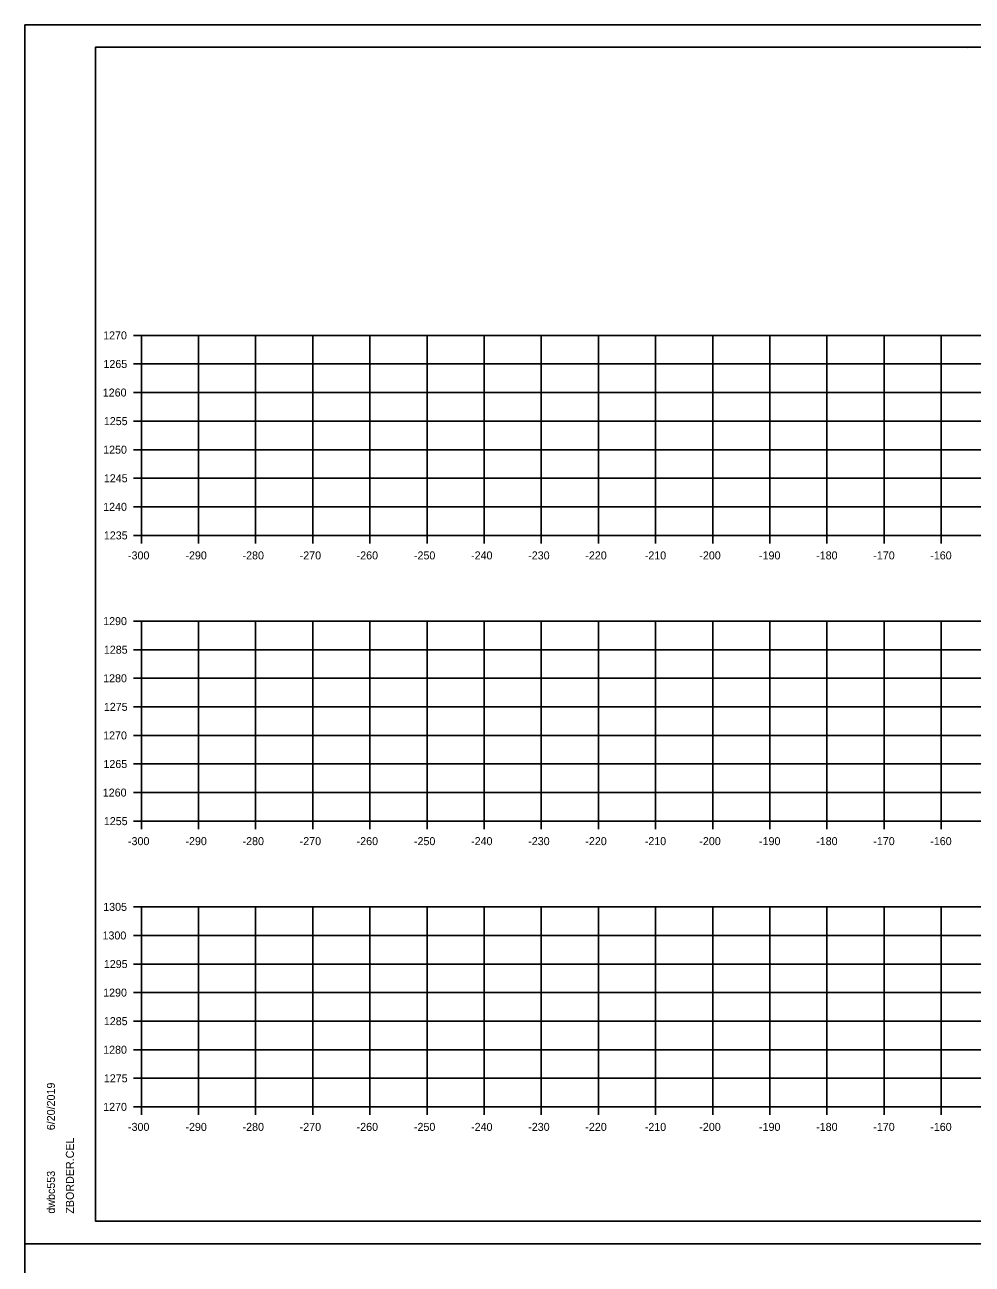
# Model space of a CAD drawing. Extents: x -70 to 701944, y -4 to 666871.
# Drawn here: x 677954.4 to 678120.2, y 652174 to 652390.9 of the extents above; entities that cross this region are included whole.
import ezdxf

# ---------------------------------------------------------------- set-up
doc = ezdxf.new("R2010")
doc.units = 0
for name, color, linetype in [('R_Axis', 7, 'Continuous'), ('R_Axis Annot', 7, 'Continuous'), ('R_Border', 7, 'Continuous'), ('R_Grid', 7, 'Continuous'), ('R_No Plot', 7, 'Continuous')]:
    doc.layers.add(name, color=color, linetype=linetype)

msp = doc.modelspace()

# ---------------------------------------------------------------- linework, layer by layer
at = {"layer": 'R_Axis'}
for p, q in [((677973.42, 652336.5), (677974.82, 652336.5)), ((677974.82, 652301.5), (677974.82, 652336.5)), ((677973.42, 652331.5), (677974.82, 652331.5)), ((677973.42, 652326.5), (677974.82, 652326.5)), ((677973.42, 652321.5), (677974.82, 652321.5)), ((677973.42, 652316.5), (677974.82, 652316.5)), ((677973.42, 652311.5), (677974.82, 652311.5)), ((677973.42, 652306.5), (677974.82, 652306.5)), ((677973.42, 652301.5), (677974.82, 652301.5)), ((677974.82, 652301.5), (678274.82, 652301.5)), ((677974.82, 652300.1), (677974.82, 652301.5)), ((677984.82, 652300.1), (677984.82, 652301.5)), ((677994.82, 652300.1), (677994.82, 652301.5)), ((678004.82, 652300.1), (678004.82, 652301.5)), ((678014.82, 652300.1), (678014.82, 652301.5)), ((678024.82, 652300.1), (678024.82, 652301.5)), ((678034.82, 652300.1), (678034.82, 652301.5)), ((678044.82, 652300.1), (678044.82, 652301.5)), ((678054.82, 652300.1), (678054.82, 652301.5)), ((678064.82, 652300.1), (678064.82, 652301.5)), ((678074.82, 652300.1), (678074.82, 652301.5)), ((678084.82, 652300.1), (678084.82, 652301.5)), ((678094.82, 652300.1), (678094.82, 652301.5)), ((678104.82, 652300.1), (678104.82, 652301.5)), ((678114.82, 652300.1), (678114.82, 652301.5)), ((677973.42, 652286.5), (677974.82, 652286.5)), ((677974.82, 652251.5), (677974.82, 652286.5)), ((677973.42, 652281.5), (677974.82, 652281.5)), ((677973.42, 652276.5), (677974.82, 652276.5)), ((677973.42, 652271.5), (677974.82, 652271.5)), ((677973.42, 652266.5), (677974.82, 652266.5)), ((677973.42, 652261.5), (677974.82, 652261.5)), ((677973.42, 652256.5), (677974.82, 652256.5)), ((677973.42, 652251.5), (677974.82, 652251.5)), ((677974.82, 652251.5), (678274.82, 652251.5)), ((677974.82, 652250.1), (677974.82, 652251.5)), ((677984.82, 652250.1), (677984.82, 652251.5)), ((677994.82, 652250.1), (677994.82, 652251.5)), ((678004.82, 652250.1), (678004.82, 652251.5)), ((678014.82, 652250.1), (678014.82, 652251.5)), ((678024.82, 652250.1), (678024.82, 652251.5)), ((678034.82, 652250.1), (678034.82, 652251.5)), ((678044.82, 652250.1), (678044.82, 652251.5)), ((678054.82, 652250.1), (678054.82, 652251.5)), ((678064.82, 652250.1), (678064.82, 652251.5)), ((678074.82, 652250.1), (678074.82, 652251.5)), ((678084.82, 652250.1), (678084.82, 652251.5)), ((678094.82, 652250.1), (678094.82, 652251.5)), ((678104.82, 652250.1), (678104.82, 652251.5)), ((678114.82, 652250.1), (678114.82, 652251.5)), ((677973.42, 652236.5), (677974.82, 652236.5)), ((677974.82, 652201.5), (677974.82, 652236.5)), ((677973.42, 652231.5), (677974.82, 652231.5)), ((677973.42, 652226.5), (677974.82, 652226.5)), ((677973.42, 652221.5), (677974.82, 652221.5)), ((677973.42, 652216.5), (677974.82, 652216.5)), ((677973.42, 652211.5), (677974.82, 652211.5)), ((677973.42, 652206.5), (677974.82, 652206.5)), ((677973.42, 652201.5), (677974.82, 652201.5)), ((677974.82, 652201.5), (678274.82, 652201.5)), ((677974.82, 652200.1), (677974.82, 652201.5)), ((677984.82, 652200.1), (677984.82, 652201.5)), ((677994.82, 652200.1), (677994.82, 652201.5)), ((678004.82, 652200.1), (678004.82, 652201.5)), ((678014.82, 652200.1), (678014.82, 652201.5)), ((678024.82, 652200.1), (678024.82, 652201.5)), ((678034.82, 652200.1), (678034.82, 652201.5)), ((678044.82, 652200.1), (678044.82, 652201.5)), ((678054.82, 652200.1), (678054.82, 652201.5)), ((678064.82, 652200.1), (678064.82, 652201.5)), ((678074.82, 652200.1), (678074.82, 652201.5)), ((678084.82, 652200.1), (678084.82, 652201.5)), ((678094.82, 652200.1), (678094.82, 652201.5)), ((678104.82, 652200.1), (678104.82, 652201.5)), ((678114.82, 652200.1), (678114.82, 652201.5))]:
    msp.add_line(p, q, dxfattribs=at)
at = {"layer": 'R_Border'}
for p, q in [((677966.82, 652386.96), (678283, 652386.96)), ((677966.82, 652181.5), (677966.82, 652386.96)), ((678119.34, 652386.7), (678119.34, 652386.7)), ((678119.34, 652386.7), (678119.34, 652386.7)), ((677966.82, 652181.5), (677966.82, 652181.5)), ((678283, 652181.5), (677966.82, 652181.5))]:
    msp.add_line(p, q, dxfattribs=at)
at = {"layer": 'R_Grid'}
for p, q in [((677974.82, 652336.5), (678274.82, 652336.5)), ((677974.82, 652301.5), (677974.82, 652336.5)), ((677984.82, 652301.5), (677984.82, 652336.5)), ((677994.82, 652301.5), (677994.82, 652336.5)), ((678004.82, 652301.5), (678004.82, 652336.5)), ((678014.82, 652301.5), (678014.82, 652336.5)), ((678024.82, 652301.5), (678024.82, 652336.5)), ((678034.82, 652301.5), (678034.82, 652336.5)), ((678044.82, 652301.5), (678044.82, 652336.5)), ((678054.82, 652301.5), (678054.82, 652336.5)), ((678064.82, 652301.5), (678064.82, 652336.5)), ((678074.82, 652301.5), (678074.82, 652336.5)), ((678084.82, 652301.5), (678084.82, 652336.5)), ((678094.82, 652301.5), (678094.82, 652336.5)), ((678104.82, 652301.5), (678104.82, 652336.5)), ((678114.82, 652301.5), (678114.82, 652336.5)), ((677974.82, 652331.5), (678274.82, 652331.5)), ((677974.82, 652326.5), (678274.82, 652326.5)), ((677974.82, 652321.5), (678274.82, 652321.5)), ((677974.82, 652316.5), (678274.82, 652316.5)), ((677974.82, 652311.5), (678274.82, 652311.5)), ((677974.82, 652306.5), (678274.82, 652306.5)), ((677974.82, 652301.5), (678274.82, 652301.5)), ((677974.82, 652286.5), (678274.82, 652286.5)), ((677974.82, 652251.5), (677974.82, 652286.5)), ((677984.82, 652251.5), (677984.82, 652286.5)), ((677994.82, 652251.5), (677994.82, 652286.5)), ((678004.82, 652251.5), (678004.82, 652286.5)), ((678014.82, 652251.5), (678014.82, 652286.5)), ((678024.82, 652251.5), (678024.82, 652286.5)), ((678034.82, 652251.5), (678034.82, 652286.5)), ((678044.82, 652251.5), (678044.82, 652286.5)), ((678054.82, 652251.5), (678054.82, 652286.5)), ((678064.82, 652251.5), (678064.82, 652286.5)), ((678074.82, 652251.5), (678074.82, 652286.5)), ((678084.82, 652251.5), (678084.82, 652286.5)), ((678094.82, 652251.5), (678094.82, 652286.5)), ((678104.82, 652251.5), (678104.82, 652286.5)), ((678114.82, 652251.5), (678114.82, 652286.5)), ((677974.82, 652281.5), (678274.82, 652281.5)), ((677974.82, 652276.5), (678274.82, 652276.5)), ((677974.82, 652271.5), (678274.82, 652271.5)), ((677974.82, 652266.5), (678274.82, 652266.5)), ((677974.82, 652261.5), (678274.82, 652261.5)), ((677974.82, 652256.5), (678274.82, 652256.5)), ((677974.82, 652251.5), (678274.82, 652251.5)), ((677974.82, 652236.5), (678274.82, 652236.5)), ((677974.82, 652201.5), (677974.82, 652236.5)), ((677984.82, 652201.5), (677984.82, 652236.5)), ((677994.82, 652201.5), (677994.82, 652236.5)), ((678004.82, 652201.5), (678004.82, 652236.5)), ((678014.82, 652201.5), (678014.82, 652236.5)), ((678024.82, 652201.5), (678024.82, 652236.5)), ((678034.82, 652201.5), (678034.82, 652236.5)), ((678044.82, 652201.5), (678044.82, 652236.5)), ((678054.82, 652201.5), (678054.82, 652236.5)), ((678064.82, 652201.5), (678064.82, 652236.5)), ((678074.82, 652201.5), (678074.82, 652236.5)), ((678084.82, 652201.5), (678084.82, 652236.5)), ((678094.82, 652201.5), (678094.82, 652236.5)), ((678104.82, 652201.5), (678104.82, 652236.5)), ((678114.82, 652201.5), (678114.82, 652236.5)), ((677974.82, 652231.5), (678274.82, 652231.5)), ((677974.82, 652226.5), (678274.82, 652226.5)), ((677974.82, 652221.5), (678274.82, 652221.5)), ((677974.82, 652216.5), (678274.82, 652216.5)), ((677974.82, 652211.5), (678274.82, 652211.5)), ((677974.82, 652206.5), (678274.82, 652206.5)), ((677974.82, 652201.5), (678274.82, 652201.5))]:
    msp.add_line(p, q, dxfattribs=at)
at = {"layer": 'R_No Plot'}
for p, q in [((677954.42, 652390.85), (678287.75, 652390.85)), ((677954.42, 652177.52), (678287.75, 652177.52)), ((677954.42, 652177.51), (678287.75, 652177.51))]:
    msp.add_line(p, q, dxfattribs=at)
for points in [[(677954.41, 652390.85), (678287.75, 652390.85), (678287.75, 652177.51), (677954.41, 652177.51)], [(678200.74, 652386.96), (678200.74, 652377.08), (678236.47, 652377.08), (678236.47, 652374.16), (678259.67, 652374.16), (678259.67, 652349.82), (678283, 652349.82), (678283, 652181.5), (677966.82, 652181.5), (677966.82, 652386.96)], [(677954.41, 652177.51), (678287.75, 652177.51), (678287.75, 651964.18), (677954.41, 651964.18)]]:
    msp.add_lwpolyline(points, close=True, dxfattribs=at)

# ---------------------------------------------------------------- texts
at = {"layer": 'R_Axis Annot'}
for s, p in [('1270', (677968.13, 652335.8)), ('1265', (677968.18, 652330.8)), ('1260', (677968.06, 652325.8)), ('1255', (677968.25, 652320.8)), ('1250', (677968.13, 652315.8)), ('1245', (677968.25, 652310.8)), ('1240', (677968.13, 652305.8)), ('1235', (677968.25, 652300.8)), ('-300', (677972.48, 652297.3)), ('-290', (677982.53, 652297.3)), ('-280', (677992.53, 652297.3)), ('-270', (678002.53, 652297.3)), ('-260', (678012.5, 652297.3)), ('-250', (678022.53, 652297.3)), ('-240', (678032.53, 652297.3)), ('-230', (678042.53, 652297.3)), ('-220', (678052.53, 652297.3)), ('-210', (678062.93, 652297.3)), ('-200', (678072.48, 652297.3)), ('-190', (678082.93, 652297.3)), ('-180', (678092.93, 652297.3)), ('-170', (678102.93, 652297.3)), ('-160', (678112.9, 652297.3)), ('1290', (677968.13, 652285.8)), ('1285', (677968.25, 652280.8)), ('1280', (677968.13, 652275.8)), ('1275', (677968.25, 652270.8)), ('1270', (677968.13, 652265.8)), ('1265', (677968.18, 652260.8)), ('1260', (677968.06, 652255.8)), ('1255', (677968.25, 652250.8)), ('-300', (677972.48, 652247.3)), ('-290', (677982.53, 652247.3)), ('-280', (677992.53, 652247.3)), ('-270', (678002.53, 652247.3)), ('-260', (678012.5, 652247.3)), ('-250', (678022.53, 652247.3)), ('-240', (678032.53, 652247.3)), ('-230', (678042.53, 652247.3)), ('-220', (678052.53, 652247.3)), ('-210', (678062.93, 652247.3)), ('-200', (678072.48, 652247.3)), ('-190', (678082.93, 652247.3)), ('-180', (678092.93, 652247.3)), ('-170', (678102.93, 652247.3)), ('-160', (678112.9, 652247.3)), ('1305', (677968.14, 652235.8)), ('1300', (677968.02, 652230.8)), ('1295', (677968.25, 652225.8)), ('1290', (677968.13, 652220.8)), ('1285', (677968.25, 652215.8)), ('1280', (677968.13, 652210.8)), ('1275', (677968.25, 652205.8)), ('1270', (677968.13, 652200.8)), ('-300', (677972.48, 652197.3)), ('-290', (677982.53, 652197.3)), ('-280', (677992.53, 652197.3)), ('-270', (678002.53, 652197.3)), ('-260', (678012.5, 652197.3)), ('-250', (678022.53, 652197.3)), ('-240', (678032.53, 652197.3)), ('-230', (678042.53, 652197.3)), ('-220', (678052.53, 652197.3)), ('-210', (678062.93, 652197.3)), ('-200', (678072.48, 652197.3)), ('-190', (678082.93, 652197.3)), ('-180', (678092.93, 652197.3)), ('-170', (678102.93, 652197.3)), ('-160', (678112.9, 652197.3))]:
    msp.add_text(s, height=1.4, dxfattribs=at).set_placement(p)
at = {"layer": 'R_Border'}
for s, p in [('6/20/2019', (677959.69, 652197.42)), ('ZBORDER.CEL', (677963.01, 652182.82)), ('dwbc553', (677959.69, 652182.82))]:
    msp.add_text(s, height=1.4, rotation=90, dxfattribs=at).set_placement(p)

doc.saveas('drawing.dxf')
